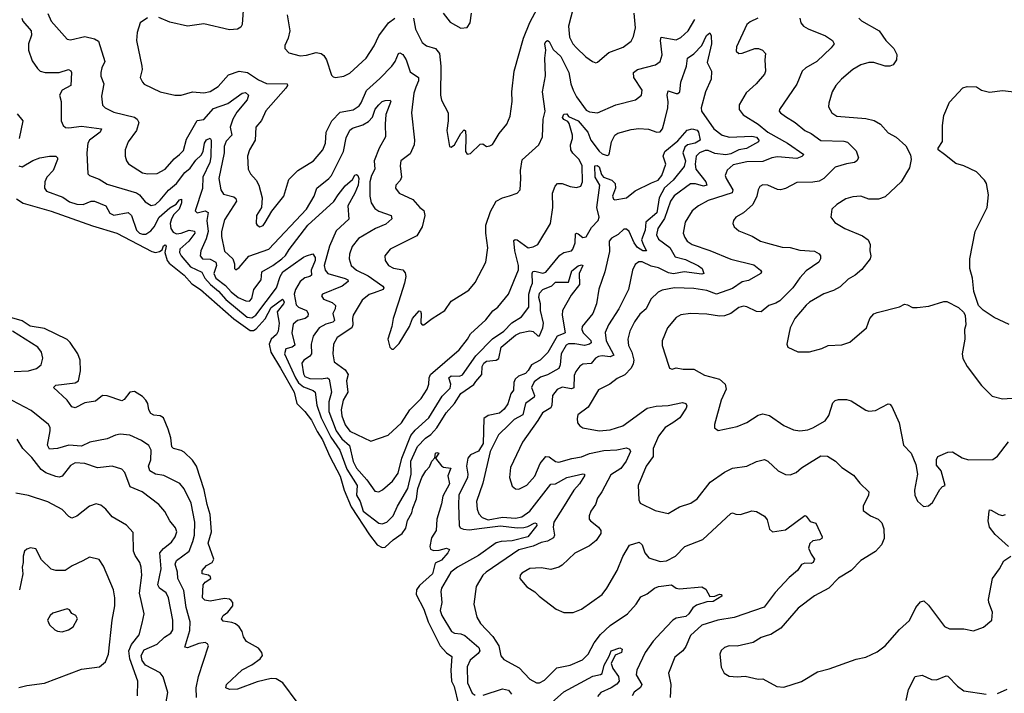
# Model space of a CAD drawing. Extents: x 2087054 to 2277909, y 548907 to 753496.
# Tile 306 of 444: x 2185760 to 2191887, y 685320 to 689515. Entities that reach past the tile are written whole.
import ezdxf

# ---------------------------------------------------------------- set-up
doc = ezdxf.new("R2010")
doc.units = 0

msp = doc.modelspace()

# ---------------------------------------------------------------- linework, layer by layer
at = {"layer": '0CON20XD'}
for points in [[(2188210, 689525), (2188222.1, 689455), (2188265, 689372.5), (2188292.2, 689352.2), (2188347.5, 689335), (2188372.7, 689305), (2188380.5, 689225), (2188378.2, 689045), (2188384.6, 689014.6), (2188425.5, 688935), (2188426.5, 688885), (2188418.1, 688825), (2188434.2, 688724.2), (2188445, 688721.2), (2188465, 688735.7), (2188505, 688806.2), (2188525, 688828.8), (2188533.3, 688823.3), (2188535.9, 688784.1), (2188533.3, 688695), (2188545, 688677.5), (2188565, 688682.5), (2188625, 688740), (2188642.5, 688742.5), (2188665, 688726.2), (2188685, 688728.6), (2188702.4, 688737.6), (2188713.3, 688753.3), (2188744.4, 688805.6), (2188790.8, 688865), (2188812.7, 688915), (2188824.5, 689005), (2188823.4, 689066.6), (2188835.9, 689195), (2188895, 689400.4), (2188933.6, 689496.4), (2189045, 689704.4)], [(2187150.5, 689575), (2187144.4, 689485), (2187135, 689469.2), (2187115, 689455.6), (2187065, 689452.5), (2186905, 689488.1), (2186805, 689474.4), (2186695, 689500), (2186625, 689529.4)], [(2189205, 689587.5), (2189175.3, 689474.7), (2189180.8, 689405), (2189202.3, 689365), (2189225, 689338.9), (2189282.6, 689282.6), (2189325, 689254), (2189345, 689246.7), (2189355, 689250), (2189425, 689310.8), (2189515.4, 689344.6), (2189565, 689381.4), (2189580.2, 689409.8), (2189591.8, 689465), (2189584.5, 689555)], [(2185772.1, 689525), (2185778.5, 689505), (2185830.5, 689445), (2185832.6, 689417.4), (2185815.5, 689365), (2185814.6, 689324.6), (2185837.9, 689257.9), (2185871.1, 689211.1), (2185887.5, 689195), (2185917.5, 689185), (2186005, 689185.3), (2186064.3, 689204.3), (2186077.1, 689197.1), (2186083.1, 689185), (2186077.1, 689105), (2186023.3, 689076.7), (2186007.1, 689045), (2186018.6, 689005), (2186018.6, 688885), (2186030.8, 688855), (2186045.8, 688844.2), (2186065, 688841.2), (2186145, 688852.7), (2186268, 688835), (2186261.5, 688815), (2186195, 688765.4), (2186182.9, 688745), (2186176.7, 688685), (2186184, 688555), (2186194.5, 688544.5), (2186255, 688520.8), (2186305, 688491.2), (2186486.2, 688436.2), (2186505, 688424.5), (2186541.1, 688381.1), (2186577.8, 688357.8), (2186605, 688363.8), (2186635, 688391.5), (2186686.2, 688453.8), (2186735, 688494.8), (2186786.8, 688563.2), (2186820.1, 688589.9), (2186855, 688639.8), (2186889.1, 688670.9), (2186901.4, 688695), (2186909.2, 688745), (2186922.7, 688767.3), (2186945, 688776.2), (2186952.3, 688765), (2186949, 688661), (2186943.1, 688625), (2186900, 688535), (2186896.6, 688463.5), (2186851.4, 688325), (2186865, 688311.4), (2186915, 688323.8), (2186933.3, 688315), (2186924.8, 688265), (2186933.3, 688195), (2186920.4, 688149.6), (2186886.8, 688075), (2186882.7, 688045), (2186896.5, 688026.5), (2186945, 688022.8), (2186980.9, 688005), (2186985.2, 687985), (2186968.1, 687935), (2186981, 687905), (2187039.8, 687859.8), (2187075, 687819.3), (2187118.4, 687785), (2187166.2, 687763.8), (2187188.9, 687761.1), (2187205, 687778), (2187216.2, 687835), (2187261.8, 687895), (2187266.2, 687945), (2187335, 687983.7), (2187391.8, 688025), (2187413.5, 688046.5), (2187436.6, 688083.4), (2187553.8, 688235), (2187715, 688382), (2187740.7, 688425), (2187785, 688480), (2187830, 688520), (2187845, 688546), (2187855, 688550.8), (2187865, 688544), (2187869.6, 688525), (2187865.7, 688485), (2187846, 688435), (2187802.5, 688355), (2187807.7, 688272.3), (2187729.6, 688200.4), (2187687.1, 688105), (2187654.2, 687985), (2187660.3, 687955), (2187677.7, 687935), (2187785, 687902.9), (2187801.9, 687895), (2187804.4, 687885), (2187766.4, 687855), (2187644.6, 687805.4), (2187637.5, 687795), (2187651.4, 687775), (2187704.7, 687754.7), (2187724.5, 687735), (2187723.8, 687715), (2187709.2, 687685), (2187718.6, 687641.4), (2187709.1, 687630.9), (2187665, 687619.8), (2187623.6, 687596.4), (2187586.2, 687545), (2187573.9, 687495), (2187575.7, 687434.3), (2187563.2, 687416.8), (2187527.3, 687395), (2187515.3, 687375), (2187525, 687308.6), (2187535, 687292.9), (2187565, 687281.1), (2187635, 687279), (2187675, 687285.3), (2187685, 687277.1), (2187699.2, 687195), (2187683.6, 687135), (2187684.2, 687074.2), (2187730, 686955), (2187765, 686904.4), (2187812.3, 686862.3), (2187834.4, 686764.4), (2187855, 686721.9), (2187920.5, 686650.5), (2187970, 686580), (2187995, 686574.2), (2188017.5, 686587.5), (2188079.2, 686640.8), (2188115, 686690.8), (2188137.8, 686785), (2188194.8, 686925), (2188221.8, 686958.2), (2188305, 687034.7), (2188389.2, 687170.8), (2188438.7, 687221.3), (2188443.2, 687245), (2188430, 687285), (2188445, 687296.5), (2188495.7, 687294.3), (2188515, 687302.7), (2188598.8, 687421.2), (2188701.8, 687528.2), (2188771.8, 687575), (2188822.3, 687627.7), (2188883.5, 687665), (2188928.4, 687725), (2188929.2, 687805), (2188940.6, 687849.4)], [(2185934.1, 689554.1), (2185955.2, 689505.2), (2186055, 689392.5), (2186075, 689390), (2186165, 689409.6), (2186226, 689396), (2186250.4, 689380.4), (2186290, 689255), (2186271.1, 689215), (2186264.4, 689185), (2186265, 689162.5), (2186283.1, 689115), (2186267.9, 689037.9), (2186275, 688983.3), (2186291.2, 688965), (2186345, 688938.8), (2186475, 688908.2), (2186491.1, 688895), (2186500.5, 688875), (2186487.5, 688825), (2186435.7, 688755), (2186416.9, 688705), (2186415.6, 688665), (2186424.4, 688635), (2186437.8, 688617.8), (2186525, 688561.2), (2186555, 688555.5), (2186615, 688556.4), (2186665.3, 688584.7), (2186721.2, 688648.8), (2186754, 688676), (2186778.7, 688701.3), (2186798.3, 688771.7), (2186865, 688886.9), (2186905, 688893.1), (2186965, 688961.8), (2187055, 688992.6), (2187145, 689058.2), (2187165, 689061.1), (2187184.6, 689045), (2187174.8, 689015.2), (2187110.1, 688939.9), (2187086.1, 688895), (2187068.9, 688845), (2187080, 688795), (2187045, 688758.2), (2187032.2, 688725), (2187031.6, 688685), (2187000, 688525), (2187010.5, 688455), (2187027.7, 688427.7), (2187092.6, 688412.6), (2187105, 688400.8), (2187108.5, 688385), (2187035, 688269.2), (2187015.4, 688195), (2187015.6, 688164.4), (2187035, 688072.5), (2187086.4, 688025), (2187095.6, 687995), (2187096.7, 687965), (2187105, 687956.7), (2187125, 687972), (2187186.7, 688043.3), (2187310.8, 688085), (2187543.9, 688335), (2187592.1, 688415), (2187609.5, 688465), (2187684.4, 688525), (2187700.8, 688545), (2187775.7, 688695), (2187791.2, 688778.8), (2187813.7, 688826.4), (2187830.1, 688839.9), (2187895, 688859.4), (2187929.9, 688880.1), (2187955, 688907.5), (2187972.1, 688957.9), (2187994.4, 688985.6), (2188015, 689004.6), (2188035, 689012.1), (2188064.5, 689014.5), (2188068.9, 689005), (2188038.9, 688925), (2188033.3, 688863.3), (2188036.5, 688785), (2187996.1, 688715), (2187966.4, 688635), (2187970.3, 688585), (2187949.4, 688545), (2187939.2, 688505), (2187938.6, 688415), (2187946.9, 688375), (2187969.2, 688339.1), (2187995, 688321.8), (2188072.5, 688295), (2188075.7, 688275), (2188037.8, 688242.2), (2187975, 688214.6), (2187868.3, 688151.7), (2187828.2, 688101.8), (2187812.1, 688055), (2187809.1, 688025), (2187821.8, 687985), (2187856.5, 687955), (2187928.9, 687918.9), (2188020.6, 687855), (2188026.7, 687845), (2188022.5, 687835), (2187966.6, 687813.4), (2187935, 687803.5), (2187890.8, 687769.2), (2187835, 687674.2), (2187830.3, 687655), (2187833.9, 687615), (2187827.5, 687595), (2187734.8, 687535.2), (2187712.5, 687495), (2187708.2, 687435), (2187717.3, 687385), (2187784.5, 687335), (2187802.9, 687305), (2187792.7, 687265), (2187801.4, 687195), (2187772.5, 687145), (2187760.8, 687085), (2187765, 687048), (2187785, 686991.1), (2187815, 686953.2), (2187945, 686890.8), (2188053, 686927), (2188135, 687004.2), (2188188.1, 687085), (2188258.6, 687155), (2188295.6, 687215), (2188306.7, 687245), (2188307.7, 687285), (2188315.5, 687305), (2188495, 687459.1), (2188547.3, 687525), (2188565, 687558.1), (2188661.4, 687645), (2188705, 687702.5), (2188734.6, 687725.4), (2188801.4, 687805), (2188863.6, 687956.4), (2188864.1, 687985), (2188841.3, 688075), (2188835, 688140), (2188842.9, 688147.1), (2188855, 688144.7), (2188925, 688093.3), (2188955, 688099.5), (2188985, 688115.8), (2189062.2, 688245), (2189078.2, 688345), (2189075.5, 688435), (2189092, 688478), (2189107.5, 688495)], [(2186555, 689525.7), (2186508.8, 689495), (2186490, 689435), (2186487.5, 689385), (2186520.6, 689225), (2186521.4, 689205), (2186509.2, 689155), (2186523.8, 689125), (2186535, 689114), (2186635, 689065.7), (2186725, 689044.2), (2186765, 689044.2), (2186835, 689065.4), (2186905, 689059.2), (2186945, 689067.1), (2186995, 689099.5), (2187058.7, 689171.3), (2187125, 689194), (2187176.6, 689186.6), (2187245, 689139.6), (2187295, 689117.3), (2187423.8, 689115), (2187425.6, 689105), (2187415, 689088.6), (2187292.3, 688947.7), (2187265, 688888), (2187229.2, 688845), (2187224.7, 688765.3), (2187189.5, 688705), (2187176.9, 688665), (2187181.9, 688585), (2187195.6, 688555), (2187230.6, 688515), (2187248.1, 688485), (2187268.1, 688405), (2187264, 688345), (2187232.9, 688295), (2187232, 688245), (2187236.7, 688235), (2187255, 688224.3), (2187275, 688234), (2187288.2, 688251.8), (2187327.9, 688322.1), (2187404.2, 688415), (2187435, 688520), (2187490, 688575), (2187588.1, 688635), (2187646.5, 688705), (2187663.3, 688745), (2187666.2, 688815), (2187702.5, 688885), (2187755, 688938), (2187835, 688953.4), (2187871.4, 688978.6), (2187885, 688997.5), (2187917, 689073), (2188001.8, 689148.2), (2188075, 689226.4), (2188096.9, 689255), (2188116.7, 689303.3), (2188125, 689308.6), (2188145, 689297.5), (2188165, 689265.8), (2188189.8, 689189.8), (2188240.6, 689155), (2188242.1, 689135), (2188224.8, 689095.2), (2188212.4, 689057.6), (2188197.3, 688935), (2188216.5, 688765), (2188213.8, 688736.2), (2188190, 688680), (2188131.4, 688635), (2188126.9, 688605), (2188135.4, 688534.6), (2188126.9, 688513.1), (2188100.8, 688485), (2188097.5, 688465), (2188122, 688435), (2188205.8, 688395), (2188250.8, 688345), (2188275, 688327.1), (2188280.7, 688295), (2188264.5, 688225), (2188231, 688169), (2188066.2, 688085), (2188032.5, 688045), (2188034.3, 688015), (2188055.8, 687985), (2188085, 687968.2), (2188145, 687956.9), (2188159.3, 687939.3), (2188162.5, 687915), (2188155.2, 687874.8), (2188117.2, 687755), (2188083.1, 687655), (2188075.7, 687604.3), (2188050, 687525), (2188063.3, 687475), (2188075, 687462.5), (2188085, 687463.3), (2188121.7, 687498.3), (2188185.5, 687604.5), (2188205, 687654), (2188245, 687701.2), (2188255, 687700), (2188259.2, 687685), (2188256.7, 687625), (2188263.9, 687613.9), (2188275, 687613.8), (2188326.7, 687655), (2188405, 687703.8), (2188445, 687762.5), (2188555, 687831.4), (2188595, 687878), (2188661.5, 688005), (2188673.3, 688095), (2188661.1, 688185), (2188660.9, 688235), (2188688.9, 688321.1), (2188724, 688385), (2188763.8, 688406.2), (2188808.6, 688418.6), (2188855.7, 688434.3), (2188874.1, 688455.9), (2188879.4, 688525), (2188875.6, 688575), (2188887, 688643), (2188990.8, 688735), (2189012.7, 688785), (2189016.5, 688895), (2189028.9, 688945), (2189012.9, 689065), (2189031.1, 689165), (2189027.1, 689275), (2189033.1, 689325), (2189028.5, 689365), (2189035, 689379.2), (2189045, 689384.3), (2189055, 689378.9), (2189079.6, 689329.6), (2189126.6, 689285), (2189177.5, 689185), (2189189.7, 689115), (2189204.7, 689075), (2189224.8, 689035), (2189285, 688952.1), (2189305, 688941.1), (2189355, 688935.4), (2189468.8, 688985), (2189591.2, 689015), (2189630, 689045), (2189633.9, 689076.1), (2189581.8, 689155), (2189578.9, 689185), (2189605.3, 689204.7), (2189717, 689233), (2189746, 689255), (2189757.5, 689295), (2189746.9, 689385), (2189752.5, 689405), (2189845, 689389.7), (2189875, 689404.1), (2189919.3, 689445), (2189961.2, 689515)], [(2187424.1, 689545.9), (2187440.8, 689445), (2187430.5, 689399.5), (2187408.8, 689355), (2187408.8, 689335), (2187435, 689308), (2187505, 689290), (2187545, 689292.9), (2187605, 689310), (2187635, 689304.3), (2187652, 689292), (2187668.9, 689265), (2187700.3, 689170.3), (2187710, 689160), (2187725, 689155.8), (2187777.2, 689162.8), (2187815, 689181.1), (2187915.5, 689275), (2187965, 689352.5), (2187995.4, 689415), (2188055.6, 689494.4), (2188095, 689524.6)], [(2188395.8, 689555), (2188438.9, 689498.9), (2188505, 689462.5), (2188543.8, 689466.2), (2188563.8, 689495), (2188570.8, 689555)], [(2190352.5, 689525), (2190305, 689502.5), (2190285.6, 689485), (2190220.8, 689345), (2190218.8, 689318.8), (2190234.1, 689304.1), (2190256.4, 689306.4), (2190335, 689335.5), (2190357.5, 689335), (2190383.3, 689325), (2190400, 689305), (2190396.2, 689265), (2190400, 689195), (2190394.2, 689175), (2190341.9, 689115), (2190280.8, 689059.1), (2190237.8, 688985), (2190236.9, 688955), (2190262.4, 688922.4), (2190355.2, 688865.2), (2190415, 688815.3), (2190537.3, 688745), (2190638.8, 688675), (2190626.8, 688663.2), (2190595, 688651.1), (2190475, 688661.5), (2190440.8, 688655), (2190385, 688630.9), (2190285, 688630), (2190198.9, 688611.1), (2190161.5, 688578.5), (2190149.6, 688545), (2190155.3, 688525), (2190196.8, 688455), (2190194.2, 688435.8), (2190045, 688388), (2189985, 688356.2), (2189945, 688324.4), (2189900.5, 688255), (2189889.5, 688185), (2189898, 688158), (2189914.5, 688135), (2189944.7, 688114.7), (2190055, 688078), (2190185, 688023.2), (2190328.4, 687988.4), (2190370.8, 687955), (2190376, 687945), (2190372.5, 687935), (2190295, 687890.6), (2190255, 687882.3), (2190195, 687840.3), (2190096.2, 687806.2), (2190035, 687827.6), (2189955, 687840.9), (2189835, 687846), (2189758.6, 687831.4), (2189732.1, 687817.9), (2189687.8, 687775), (2189658.5, 687715), (2189618.8, 687681.2), (2189585, 687633.1)], [(2190615.6, 689525), (2190621.4, 689495), (2190637.5, 689475), (2190667.4, 689457.4), (2190774.3, 689415), (2190818.6, 689385), (2190828.1, 689365), (2190809.8, 689340.2), (2190720, 689255), (2190651.9, 689215), (2190628.9, 689195), (2190596.4, 689113.6), (2190488, 688955), (2190486.2, 688945), (2190493.8, 688935), (2190525, 688911.5), (2190585.3, 688875.3), (2190645, 688825.5), (2190685.8, 688805.8), (2190745, 688762.9), (2190888, 688758), (2190911.3, 688751.3), (2190965, 688697.5), (2190978.8, 688655), (2190970, 688635), (2190955, 688626), (2190905, 688618.1), (2190835, 688596.5), (2190765, 688525.6), (2190735, 688510), (2190695, 688502.9), (2190595, 688501.1), (2190525, 688464.4), (2190495, 688455.6), (2190475, 688456.9), (2190415, 688485.4), (2190385, 688486.2), (2190365, 688475.7), (2190354.4, 688455), (2190346.7, 688415), (2190321.9, 688365), (2190265, 688312.9), (2190216.2, 688285), (2190201.2, 688265), (2190196.7, 688245), (2190206.7, 688225), (2190235, 688200), (2190317.4, 688167.4), (2190370, 688135), (2190413.5, 688123.5)], [(2190982, 689525), (2190998.3, 689508.3), (2191108.1, 689445), (2191150.6, 689385), (2191200, 689335), (2191217.6, 689297.6), (2191215.6, 689265), (2191195.4, 689234.6), (2191175.5, 689224.5), (2191145, 689225.6), (2191075, 689247.3), (2191045, 689247.9), (2190995, 689234.4), (2190945, 689205.6), (2190874.2, 689145), (2190838.6, 689105), (2190815.7, 689065), (2190794.3, 688995), (2190793, 688973), (2190814, 688935), (2190845, 688913.1), (2191025, 688899.5), (2191076.4, 688886.4), (2191116.2, 688865), (2191165, 688810), (2191215, 688784.2), (2191275, 688728.8), (2191304.3, 688674.3), (2191306.7, 688645), (2191297.7, 688592.3), (2191245.4, 688504.6), (2191145, 688411.9), (2191105, 688398.1), (2191045, 688398), (2190995, 688416), (2190945, 688412.5), (2190901.7, 688398.3), (2190845, 688364.2), (2190814, 688335), (2190808, 688285), (2190831.7, 688251.7), (2190895, 688214.3), (2191005, 688169.4), (2191039.5, 688145), (2191052.7, 688115), (2191050.6, 688075), (2191056.7, 688045), (2191052.5, 688025), (2190999.8, 687960.2), (2190958, 687925), (2190915, 687899.2), (2190865, 687850.6), (2190825, 687828.6), (2190765, 687808.1), (2190675, 687755.7), (2190655, 687737.5), (2190583.8, 687655), (2190554, 687595), (2190546.7, 687556.7), (2190533.3, 687495), (2190540, 687475), (2190603, 687447), (2190675, 687447.5), (2190752.3, 687467.7), (2190790, 687485), (2190875, 687491.2), (2190925, 687506.7), (2191030, 687595), (2191051.2, 687655), (2191075, 687683.8), (2191095, 687692), (2191233.9, 687726.1), (2191265, 687743.3), (2191285, 687740), (2191315, 687723.3), (2191345, 687722.5), (2191418.3, 687731.7), (2191510.7, 687759.3), (2191529.3, 687759.3), (2191603, 687723), (2191633, 687693), (2191642.5, 687675), (2191646.7, 687615), (2191638.8, 687585), (2191641.2, 687525), (2191624, 687435), (2191628, 687405), (2191656.7, 687355), (2191745, 687236.7), (2191811.2, 687171.2), (2191875, 687154.2), (2191965, 687160)], [(2189107.5, 688495), (2189135, 688495.6), (2189185, 688476.9), (2189225, 688470), (2189252.1, 688477.9), (2189263.1, 688505), (2189260, 688605), (2189241.8, 688645), (2189202.7, 688682.7), (2189190, 688705), (2189187.8, 688735), (2189200, 688775), (2189199.1, 688795), (2189179, 688869), (2189170.5, 688880.5), (2189145, 688892.9), (2189137.5, 688905), (2189145, 688926), (2189165, 688929.2), (2189175, 688912), (2189235.1, 688885.1), (2189295, 688814), (2189314.2, 688764.2), (2189365, 688695.4), (2189385, 688678.8), (2189415, 688670), (2189426, 688674), (2189431.2, 688685), (2189442.5, 688755), (2189464.2, 688795), (2189481.3, 688808.7), (2189565, 688832), (2189612.9, 688837.1), (2189673, 688833), (2189725, 688814.4), (2189745, 688815.8), (2189759.1, 688835), (2189775, 688889.2), (2189793.8, 688965), (2189795, 689002.5), (2189788.6, 689045), (2189795, 689070.8), (2189845, 689054.7), (2189856, 689055), (2189867.7, 689065), (2189874.2, 689125.8), (2189910.3, 689225), (2189915.5, 689275), (2189955, 689301.8), (2190005, 689354.5), (2190033.3, 689416.7), (2190055, 689433.8), (2190063.8, 689413.8), (2190063.9, 689365), (2190037.6, 689247.6), (2190064.6, 689195), (2190063.8, 689145), (2190028.2, 689065), (2190000.9, 688965), (2190003.1, 688945), (2190080, 688835), (2190131.1, 688795), (2190176.5, 688783.5), (2190315, 688790.5), (2190345, 688784), (2190360, 688765), (2190356.7, 688755), (2190282.2, 688712.3), (2190235, 688703.6), (2190185, 688678.8), (2190155, 688672.6), (2190085, 688681.3), (2190045, 688701.1), (2190025, 688700.7), (2189990.5, 688685), (2189969.6, 688665), (2189962.6, 688615), (2189967.3, 688585), (2190029.2, 688505), (2190036.8, 688485), (2190015, 688478.1), (2189965, 688491.7), (2189935, 688491.8), (2189833, 688417), (2189810.4, 688385), (2189772.4, 688277.6), (2189730.4, 688215), (2189722.2, 688175), (2189735, 688147.5), (2189805.5, 688095.5), (2189839, 688039), (2189902.1, 688022.1), (2189985, 687981.9), (2190006.5, 687965), (2190018.1, 687935), (2190005, 687931.1), (2189895, 687944.1), (2189827.7, 687932.3), (2189798.2, 687938.2), (2189735, 687970.5), (2189690.5, 687980.5), (2189633.5, 688006.5), (2189613, 688007), (2189590.5, 687989.5), (2189573.8, 687955), (2189549.1, 687835), (2189488.2, 687715), (2189424.7, 687615.2), (2189403.2, 687566.8), (2189408.6, 687515), (2189456.2, 687425), (2189435, 687414.8), (2189385, 687420.8), (2189362.6, 687417.4), (2189342.9, 687407.1), (2189315.7, 687374.3), (2189265, 687370), (2189245, 687357.1), (2189220.7, 687325), (2189210.6, 687299.4), (2189207.8, 687222.2), (2189193.8, 687216.2), (2189135, 687225.9), (2189105, 687211.8), (2189074.6, 687175), (2189071.8, 687115), (2189065, 687097.1), (2189013, 687067), (2188985, 687019.2), (2188887.8, 686885), (2188813.1, 686726.9), (2188807.1, 686665), (2188825, 686610), (2188845, 686593.8), (2188865, 686592), (2188915, 686617.1), (2188965, 686672.9), (2188998.9, 686751.1), (2189035, 686795.5), (2189055, 686793.5), (2189095, 686763.5), (2189115, 686758.9), (2189195, 686783.1), (2189255, 686792.2), (2189305.8, 686814.2), (2189395, 686831.7), (2189475, 686835.8), (2189535, 686847.9), (2189555, 686840), (2189561.1, 686825), (2189534.1, 686765), (2189500.3, 686719.7), (2189439.1, 686680.9), (2189382.7, 686575), (2189354.6, 686535), (2189343.9, 686496.1), (2189314.4, 686455), (2189302.9, 686425), (2189304, 686405), (2189311.2, 686395), (2189362.5, 686355), (2189376.9, 686335), (2189375.4, 686314.6), (2189347.9, 686272.1), (2189305, 686239.6), (2189215, 686193.6), (2189135, 686118), (2189114.3, 686105.7), (2189065, 686092), (2189005, 686102.5), (2188935, 686097.5), (2188885, 686068.8), (2188874, 686055), (2188872.5, 686035), (2188915, 685982.5), (2188965, 685952.5), (2188992.5, 685925), (2189097.5, 685845), (2189145, 685823.8), (2189205, 685823.8), (2189255, 685844), (2189385, 685936), (2189414.5, 685975.5), (2189478.1, 686085), (2189512.5, 686172.5), (2189555, 686242), (2189615, 686260.6), (2189634.2, 686245), (2189650, 686195), (2189674.5, 686164.5), (2189745, 686140.6), (2189785, 686145.6), (2189840.8, 686175), (2189900, 686235), (2190011.4, 686278.6), (2190185, 686440), (2190195, 686444), (2190215.8, 686435.8), (2190245, 686434.2), (2190315, 686456.2), (2190345, 686453.3), (2190395, 686423.3), (2190410.5, 686400.5), (2190425, 686342.5), (2190445, 686326.7), (2190525, 686338), (2190645, 686427.5), (2190655, 686423.3), (2190679.3, 686389.3), (2190715, 686380), (2190752.9, 686295), (2190752.5, 686285), (2190737.5, 686275), (2190695, 686270.6), (2190676.9, 686253.1), (2190669.1, 686225), (2190685, 686186), (2190705.6, 686155.6), (2190697.5, 686135), (2190685, 686128.8), (2190645, 686130), (2190625, 686122.5), (2190600.6, 686085), (2190548.3, 686041.7), (2190461.7, 685948.3), (2190392.6, 685857.4), (2190205, 685792.3), (2190105, 685776.3), (2190004.3, 685745), (2189935, 685681.1), (2189905, 685612.5), (2189886, 685584), (2189835.8, 685545), (2189797.1, 685445), (2189812.2, 685375), (2189808.6, 685295)], [(2191917, 687617), (2191825, 687661.2), (2191756.1, 687706.1), (2191727.5, 687735), (2191697, 687823), (2191690, 687905), (2191672.9, 687965), (2191672.9, 688025), (2191705.7, 688195), (2191779.4, 688345), (2191787.8, 688425), (2191775.6, 688495), (2191764.2, 688515), (2191715, 688567.5), (2191635, 688605.7), (2191585, 688619.2), (2191515.9, 688675.9), (2191476, 688705), (2191476, 688715), (2191502.9, 688757.1), (2191502.3, 688855), (2191511.7, 688918.3), (2191545, 689001.4), (2191628.8, 689091.2), (2191655, 689098), (2191715, 689095.8), (2191745, 689076), (2191795, 689062.5), (2191875, 689072.9), (2191964.3, 689064.3)], [(2185745, 688928), (2185779.2, 688885), (2185756.7, 688775)], [(2188940.6, 687849.4), (2188951, 687875), (2188948.1, 687935), (2188953.6, 687946.4), (2188965, 687949.1), (2189015, 687936.1), (2189035, 687942.5), (2189120.6, 688049.4), (2189145, 688065.2), (2189193.1, 688075), (2189202, 688085), (2189215.7, 688125), (2189219.3, 688180.7), (2189225, 688185.6), (2189235, 688182.1), (2189265, 688159.3), (2189285, 688162.8), (2189318.3, 688221.7), (2189359.4, 688265), (2189365.4, 688285), (2189352, 688345), (2189370.4, 688485), (2189340, 688535), (2189338, 688605), (2189353.7, 688606.3), (2189365, 688598), (2189381.2, 688551.2), (2189393.4, 688533.5), (2189445, 688515.2), (2189464.8, 688495), (2189468.5, 688465), (2189449.2, 688415), (2189455, 688396.4), (2189462.6, 688392.6), (2189535, 688405.9), (2189590.3, 688449.7), (2189691, 688499), (2189733.3, 688515), (2189756.2, 688545), (2189781.2, 688615), (2189764.8, 688665), (2189774.8, 688695), (2189855, 688760.6), (2189912.9, 688827.1), (2189944.3, 688835.7), (2189975, 688827.6), (2189984.8, 688815), (2189994, 688765), (2189963.8, 688746.2), (2189915, 688735.3), (2189899.4, 688720.6), (2189887, 688685), (2189904, 688635), (2189895, 688601.5), (2189826.2, 688515), (2189771.9, 688468.1), (2189739.1, 688405), (2189725, 688311.2), (2189656.3, 688253.7), (2189652.6, 688205), (2189630.2, 688145), (2189640.8, 688110.8), (2189660.8, 688075), (2189637.5, 688075), (2189605, 688096.3), (2189582.8, 688125), (2189551.7, 688195), (2189535, 688211), (2189518.9, 688211.1), (2189485, 688177.7), (2189443.6, 688155), (2189428.2, 688135), (2189429.4, 688070.6), (2189401.9, 687945), (2189363.6, 687836.4), (2189350, 687745), (2189326.2, 687685), (2189260.9, 687605), (2189258.5, 687585), (2189265.3, 687565), (2189315, 687516.6), (2189316.6, 687503.4), (2189306, 687494), (2189275, 687485.2), (2189215, 687496.1), (2189175, 687495.7), (2189161, 687489), (2189128.8, 687435), (2189123, 687365), (2189115, 687343.5), (2189045, 687303.8), (2189001.7, 687288.3), (2188960.7, 687259.3), (2188944.7, 687225), (2188962.7, 687175), (2188961.2, 687165), (2188908, 687125), (2188891.8, 687055), (2188837.5, 687025), (2188805.3, 686994.8), (2188740.1, 686929.9), (2188687.5, 686825), (2188641.2, 686628.8), (2188603.1, 686515), (2188606.2, 686466.2), (2188617, 686437), (2188638.2, 686415), (2188675, 686401.5), (2188765, 686416.3), (2188845, 686411.5), (2188885, 686419), (2188934.8, 686455), (2189065, 686623.5), (2189095, 686625.2), (2189165, 686664.8), (2189265, 686686.4), (2189273.9, 686683.9), (2189275.6, 686675), (2189243.2, 686625), (2189208.2, 686585), (2189138.6, 686471.4), (2189083.6, 686385), (2189078.8, 686355), (2189088.9, 686305), (2189081.7, 686288.3), (2189045, 686267.3), (2189005, 686260.2), (2188955, 686237.4), (2188865, 686213.3), (2188662.2, 686075), (2188641.8, 686055), (2188600, 685985), (2188586.7, 685875), (2188604.3, 685795), (2188628.1, 685755), (2188704, 685674), (2188740.5, 685615), (2188754.5, 685554.5), (2188771.8, 685531.8), (2188868.9, 685478.9), (2188935, 685409.2), (2188975, 685385.7), (2188995, 685385.6), (2189025, 685402.2), (2189101.5, 685478.5), (2189185, 685494.5), (2189261.9, 685528.1), (2189297.8, 685565), (2189335.7, 685635), (2189375, 685686.9), (2189435, 685741.8), (2189542.2, 685815), (2189595.6, 685875), (2189625, 685920.8), (2189665, 685939.2), (2189710, 685975), (2189735, 685986.2), (2189815, 685995.8), (2189845.7, 685975.7), (2189865, 685971.4), (2190005, 685983.3), (2190029.2, 685969.2), (2190055, 685923.3), (2190085, 685925.8), (2190115, 685938.6), (2190126.3, 685936.3), (2190129.2, 685925), (2190075, 685891.9), (2190035, 685890.8), (2189970.6, 685869.4), (2189948.2, 685851.8), (2189924, 685815), (2189905, 685798.6), (2189845, 685788), (2189825, 685776.5), (2189752.1, 685697.9), (2189702.3, 685645), (2189652.3, 685575), (2189601.2, 685465), (2189596.5, 685435), (2189630.4, 685375), (2189624.1, 685355.9), (2189583.1, 685326.9), (2189572.2, 685305)], [(2185754.1, 688604.1), (2185775, 688598), (2185841.7, 688638.3), (2185884.7, 688655.2), (2185945, 688665.3), (2185984.5, 688664.5), (2185994.2, 688655), (2185994.4, 688645), (2185969.1, 688575), (2185929.1, 688535), (2185916.4, 688505), (2185914.4, 688465), (2185927.2, 688447.2), (2186029, 688409), (2186070.3, 688380.3), (2186115, 688365.3), (2186155, 688363.3), (2186205, 688384.6), (2186225, 688385.4), (2186296.2, 688356.2), (2186321, 688311), (2186345, 688296.7), (2186435.3, 688315.2), (2186455.3, 688295), (2186486.7, 688205), (2186505, 688186.5), (2186525, 688179), (2186545, 688180), (2186575, 688200.3), (2186596, 688225), (2186627.9, 688285), (2186695, 688343.8), (2186733.1, 688366.9), (2186755, 688392.5), (2186766.5, 688396.5), (2186766.7, 688375)], [(2185739.4, 688399.4), (2185782.2, 688372.2), (2185955, 688323.1), (2186211.9, 688231.9), (2186365.3, 688185.3), (2186582.2, 688072.3), (2186605, 688065.4), (2186629.2, 688070.8), (2186647.3, 688082.7), (2186655, 688106.2), (2186665, 688112), (2186672, 688105), (2186663.1, 688065), (2186678.2, 688015), (2186689.3, 687999.3), (2186782.3, 687925), (2186830.3, 687870.3), (2186885, 687834), (2187091.4, 687651.4), (2187195, 687578.8), (2187215, 687579), (2187231.1, 687588.9), (2187288, 687652), (2187325, 687722.5), (2187395, 687774.2), (2187400.3, 687770.3), (2187405.3, 687755.3), (2187401.8, 687745), (2187362.1, 687695), (2187373.7, 687625), (2187368.4, 687575), (2187356.9, 687555), (2187325.7, 687525), (2187312.3, 687495), (2187323.3, 687445), (2187382.2, 687345), (2187467.2, 687195), (2187485.3, 687125.3), (2187535, 687075.5), (2187575, 687021.8), (2187610.3, 686950.3), (2187645, 686899.2), (2187689.7, 686795), (2187755, 686672.2), (2187779.7, 686585), (2187822.1, 686482.1), (2187936.1, 686306.1), (2187985, 686245.5), (2188015, 686227.5), (2188035, 686231.1), (2188084.1, 686275.9), (2188140, 686315), (2188161.9, 686348.1), (2188173.8, 686396.1), (2188200.4, 686445), (2188206.7, 686473.3), (2188228.5, 686531.5), (2188237.5, 686595), (2188262.5, 686665), (2188286.7, 686705), (2188310, 686730), (2188325, 686766.7), (2188342.5, 686787.5), (2188347.5, 686815), (2188355, 686820), (2188367.5, 686815), (2188347.5, 686785), (2188385, 686736.2), (2188398, 686728), (2188443, 686723), (2188423.8, 686673.8), (2188434.2, 686625), (2188393.1, 686546.9), (2188385, 686500), (2188355.3, 686405), (2188352.4, 686335), (2188321.8, 686288.2), (2188311.1, 686235), (2188316.8, 686216.8), (2188335, 686210.3), (2188369.3, 686210.7), (2188415, 686223.6), (2188434.2, 686215), (2188424.4, 686195), (2188385, 686149.4), (2188345, 686130.5), (2188329.7, 686065), (2188248.3, 685991.7), (2188230, 685965), (2188227.7, 685935), (2188273.8, 685843.8), (2188302.2, 685765), (2188376.8, 685615), (2188415, 685572.1), (2188448.6, 685548.6), (2188443.2, 685465), (2188446.6, 685396.6), (2188462.9, 685362.9), (2188491, 685251)], [(2186766.7, 688375), (2186751.2, 688335), (2186719, 688301), (2186704.6, 688275.4), (2186695.2, 688245), (2186700.3, 688215), (2186715, 688191.8), (2186735, 688181), (2186765, 688184.5), (2186815, 688204.4), (2186847.2, 688197.2), (2186850, 688185), (2186813.3, 688136.6), (2186755.9, 688085), (2186754.7, 688065), (2186763.8, 688045), (2186823.3, 687975), (2186892.8, 687942.8), (2186912.6, 687905), (2186946.3, 687865), (2186996, 687825), (2187042.9, 687772.9), (2187175, 687663.4), (2187205, 687658.8), (2187228.3, 687675), (2187358.5, 687845), (2187380.3, 687915), (2187398.3, 687945), (2187525, 688036.3), (2187545, 688043.4), (2187585, 688056.2), (2187599.2, 688035), (2187598.7, 688015), (2187573.1, 687955), (2187575.3, 687924.7), (2187564.7, 687915.3), (2187535, 687907.7), (2187505.7, 687885), (2187475.6, 687835), (2187468.5, 687805), (2187480.1, 687740.1), (2187495, 687724.7), (2187545.5, 687705), (2187554.7, 687685), (2187553.3, 687666.7), (2187535.8, 687655), (2187488.2, 687641.8), (2187461.8, 687618.2), (2187454.2, 687565.8), (2187472.6, 687487.4), (2187455.7, 687475), (2187415.2, 687464.8), (2187407, 687435), (2187475.4, 687285), (2187495, 687254.5), (2187525, 687228.9), (2187585.5, 687205.5), (2187597.5, 687195), (2187608.7, 687115), (2187634.9, 687035), (2187697, 686915), (2187753, 686835), (2187765.6, 686795.6), (2187796, 686715), (2187859.8, 686615), (2187856.7, 686555), (2187877.7, 686515), (2187896.8, 686455), (2187995, 686379.3), (2188015, 686375.4), (2188045, 686386.9), (2188084.1, 686425.9), (2188110, 686485), (2188174.4, 686595.6), (2188195.7, 686685), (2188194.9, 686765), (2188235, 686856.2), (2188285, 686909.5), (2188318.8, 686931.2), (2188356.3, 686973.7), (2188413.9, 687066.1), (2188465, 687125.5), (2188505, 687188), (2188585, 687244), (2188599, 687261), (2188635.3, 687305), (2188638.7, 687355), (2188648.2, 687375), (2188665, 687387.5), (2188725, 687395.6), (2188742.5, 687405), (2188756.4, 687475), (2188845, 687550.8), (2188875, 687564.7), (2188935, 687577.1), (2188955, 687573.3), (2188985, 687546.2), (2188995, 687546.7), (2189014.8, 687595.2), (2189020, 687625), (2189001.2, 687705), (2189001.7, 687745), (2188990.6, 687785), (2188995, 687811.1), (2189015, 687834.4), (2189071.9, 687858.1), (2189095, 687879.4), (2189175, 687880), (2189195, 687952), (2189235, 687981.9), (2189255, 687988.6), (2189263.3, 687985), (2189241.6, 687935), (2189243.5, 687865), (2189191.1, 687798.9), (2189136.9, 687703.1), (2189135.2, 687675), (2189154.5, 687565.5), (2189141.9, 687558.1), (2189104.9, 687545.1), (2189046.6, 687443.4), (2188998.9, 687395), (2188945.2, 687365), (2188925, 687329.6), (2188907.5, 687312.5), (2188864.3, 687295.7), (2188843, 687277), (2188834.8, 687255), (2188832.6, 687207.4), (2188815.6, 687184.4), (2188797.8, 687122.2), (2188775, 687090.4), (2188745, 687064.2), (2188675, 687051), (2188649, 687031), (2188644.3, 686875), (2188615, 686828.8), (2188566, 686805), (2188548.9, 686785), (2188541, 686735), (2188548.9, 686685), (2188546.3, 686665), (2188493.3, 686555), (2188489.7, 686495), (2188493.8, 686365), (2188500.7, 686350.7), (2188521.5, 686341.5), (2188557.8, 686337.8), (2188635, 686348), (2188752.4, 686362.4), (2188855, 686351.2), (2188897.3, 686352.7), (2188921.7, 686358.3), (2188965, 686381.1), (2188976.7, 686376.7), (2188978.9, 686365), (2188922.7, 686295), (2188825, 686268.7), (2188755, 686264.8), (2188725, 686256.6), (2188615, 686179.3), (2188485, 686106.7), (2188443.4, 686075), (2188384.7, 685975.3), (2188380.8, 685955), (2188387.6, 685885), (2188377.2, 685835), (2188386.7, 685805), (2188447.8, 685705), (2188465, 685695.4), (2188505, 685690.8), (2188530.5, 685680.5), (2188617.1, 685605), (2188622.7, 685585), (2188612.5, 685567.5), (2188564.1, 685525.9), (2188544.7, 685485), (2188546.8, 685385), (2188575, 685320.8), (2188595, 685308.9)], [(2190413.5, 688123.5), (2190505, 688097.5), (2190555, 688095.6), (2190615, 688080), (2190705, 688073.1), (2190735, 688057.5), (2190744, 688045), (2190744.2, 688025), (2190732.5, 688005), (2190655, 687950.5), (2190615, 687907.3), (2190571.5, 687845), (2190489.5, 687765), (2190465, 687749.6), (2190420.8, 687735), (2190375, 687696.7), (2190345, 687697.1), (2190285, 687727.3), (2190265, 687731.1), (2190235, 687723.3), (2190185, 687685.5), (2190145, 687670.9), (2190115, 687668.5), (2190035, 687681.8), (2189935, 687684.5), (2189873.6, 687676.4), (2189845, 687660.8), (2189790.6, 687595), (2189757.1, 687515), (2189758.6, 687485), (2189796.4, 687363.6), (2189804.1, 687344.1), (2189819.3, 687339.3), (2189845, 687346.2), (2189888.8, 687338.8), (2189955, 687339.4), (2190021.4, 687301.4), (2190115, 687275.6), (2190150, 687245), (2190156.9, 687215), (2190125.7, 687145), (2190083.3, 686995), (2190083.9, 686973.9), (2190107, 686957), (2190225, 686982), (2190285, 687005.8), (2190355, 687052.2), (2190385, 687060.5), (2190425, 687050), (2190515, 686987.5), (2190575, 686961.4), (2190615, 686954.2), (2190665, 686961.9), (2190696.4, 686973.6), (2190772.1, 687017.9), (2190795, 687050), (2190820.3, 687129.7), (2190835, 687144), (2190855, 687150), (2190905, 687148.9), (2190935, 687140.6), (2191025, 687084), (2191045, 687078), (2191085, 687082), (2191165, 687122), (2191175, 687121.2), (2191186.9, 687106.9), (2191233.3, 687005), (2191260, 686865), (2191307.5, 686815), (2191335.8, 686745), (2191347.5, 686685), (2191328.6, 686585), (2191330.8, 686555), (2191347, 686517), (2191385, 686483.3), (2191415, 686486.7), (2191441.2, 686508.8), (2191485, 686590), (2191501.7, 686608.3), (2191520, 686615), (2191493.3, 686705), (2191465, 686740), (2191464.1, 686775.9), (2191474.2, 686795.8), (2191535, 686821.2), (2191565, 686824), (2191625, 686787.5), (2191665, 686773.1), (2191815, 686775.8), (2191845, 686797.1), (2191914.1, 686885.9)], [(2187079.3, 685760.7), (2187025, 685769.5), (2187015.6, 685785), (2187025, 685804.2), (2187054.2, 685825), (2187085.8, 685865), (2187086, 685885), (2187075, 685898.8), (2187065, 685905.8), (2187035, 685910), (2186945, 685894.6), (2186910.9, 685900.9), (2186898.1, 685915), (2186902.4, 685995), (2186915, 686011.8), (2186948.6, 686035), (2186946.9, 686045), (2186935, 686055.5), (2186896.2, 686065), (2186894.4, 686085), (2186923.2, 686116.8), (2186957.1, 686135), (2186968.8, 686155), (2186932.4, 686255), (2186952.4, 686325), (2186945.8, 686434.2), (2186925.6, 686495.6), (2186907.6, 686587.6), (2186860.9, 686735), (2186835, 686771.5), (2186782.5, 686822.5), (2186765, 686832.7), (2186716, 686845), (2186705.6, 686855), (2186700.5, 686910.5), (2186683.5, 686965), (2186655.7, 687035), (2186635, 687048.1), (2186595, 687053.1), (2186575, 687062.5), (2186564.4, 687085), (2186558.1, 687125), (2186545.7, 687145), (2186525, 687168.1), (2186475, 687199.4), (2186445, 687196), (2186409.7, 687150.3), (2186395, 687142), (2186305, 687172.5), (2186275, 687174.2), (2186231.1, 687138.9), (2186165, 687130), (2186105, 687098), (2186085, 687104.2), (2186054.5, 687145), (2185970.8, 687225), (2185985, 687238.5), (2186105, 687252.7), (2186126.1, 687265), (2186139.1, 687329.1), (2186136, 687395), (2186120.8, 687435), (2186074.4, 687505), (2186055, 687523.5), (2185915, 687591.8), (2185825, 687605.4), (2185775, 687638.8), (2185651.9, 687675)], [(2189585, 687633.1), (2189556.9, 687575), (2189544.6, 687525), (2189549.1, 687485), (2189568.4, 687445), (2189580.7, 687395), (2189577.9, 687372.1), (2189565.5, 687345), (2189525, 687303.3), (2189478.9, 687281.1), (2189432.5, 687245), (2189360.8, 687209.2), (2189297.8, 687102.2), (2189234, 687055), (2189228.3, 687031.7), (2189231.2, 687005), (2189245, 686986.2), (2189265, 686974.3), (2189365, 686954.5), (2189435, 686960.4), (2189512.5, 686985), (2189664.4, 687095.6), (2189721.4, 687108.6), (2189795, 687111.8), (2189885, 687131.9), (2189906, 687125), (2189911.2, 687111.2), (2189908.1, 687095), (2189868.2, 687035), (2189825.2, 687004.8), (2189777.5, 686975), (2189735, 686921.4), (2189702.9, 686845), (2189702.9, 686795), (2189657.8, 686735), (2189608.6, 686615), (2189612, 686525), (2189620, 686505), (2189715, 686458.1), (2189795, 686440.5), (2189865, 686481.9), (2189936.2, 686505), (2189975, 686530.8), (2190055.8, 686635), (2190145, 686696.5), (2190195, 686721.5), (2190284.5, 686735.5), (2190345, 686763.1), (2190395, 686775.6), (2190415, 686765.7), (2190480.8, 686705), (2190525, 686683.6), (2190555, 686680.5), (2190590.8, 686695), (2190625.7, 686725), (2190675.3, 686754.7), (2190745, 686799.4), (2190787.5, 686797.5), (2190836.2, 686765), (2190875, 686725.8), (2190949.5, 686679.5), (2190987.9, 686627.9), (2191043.8, 686575), (2191042.5, 686555), (2191008.6, 686485), (2191008.3, 686458.3), (2191054.5, 686424.5), (2191101.2, 686405), (2191125, 686382), (2191138.1, 686345), (2191139.4, 686285), (2191121.9, 686245), (2191085, 686203.1), (2190995, 686147.1), (2190935, 686085.5), (2190855, 686037.8), (2190795, 685975.7), (2190705, 685927.5), (2190605, 685851.4), (2190495.8, 685725), (2190435, 685687.1), (2190410.5, 685679.5), (2190375, 685667.5), (2190324.2, 685635.8), (2190225, 685614.3), (2190175, 685615.8), (2190145, 685606.2), (2190125, 685586.7), (2190116.2, 685565), (2190125, 685482.5), (2190143.8, 685445), (2190175, 685427.5), (2190225, 685423.1), (2190275, 685427.8), (2190355, 685407.5), (2190385, 685409.4), (2190472.3, 685362.3), (2190515, 685358.8), (2190625, 685394), (2190725, 685454), (2190797.3, 685472.7), (2190965, 685533.8), (2191025, 685546.2), (2191095, 685578.8), (2191145, 685616.2), (2191235, 685717.5), (2191297.4, 685772.6), (2191336.4, 685853.6), (2191365, 685890), (2191386.1, 685896.1), (2191415, 685868.8), (2191515, 685736.2), (2191545, 685722), (2191635, 685721.2), (2191695, 685708.8), (2191758.3, 685731.7), (2191810, 685775), (2191813.8, 685825), (2191790.8, 685885), (2191789.2, 685905), (2191813.3, 686035), (2191858.1, 686095), (2191884.5, 686145.5), (2191928, 686175)], [(2185725.2, 687324.8), (2185815, 687328.9), (2185865, 687341.8), (2185893.5, 687365), (2185903.8, 687406.2), (2185894.6, 687445), (2185872.7, 687475), (2185715, 687574.7)], [(2186860.4, 685295), (2186858.9, 685355), (2186872.2, 685425), (2186934.2, 685615), (2186929.3, 685629.3), (2186915, 685636.9), (2186875, 685629.6), (2186805, 685603.6), (2186786.7, 685606.7), (2186817.7, 685712.3), (2186820, 685765), (2186794.8, 685855), (2186780.3, 685960.3), (2186743.3, 686035), (2186741.6, 686075), (2186727.4, 686125), (2186735, 686147.7), (2186815, 686205.5), (2186838.1, 686265), (2186847.1, 686305), (2186849, 686385), (2186827.5, 686505), (2186783.5, 686593.5), (2186756.4, 686626.4), (2186655.9, 686675.9), (2186604, 686685), (2186570, 686705), (2186562.3, 686735), (2186575.4, 686775), (2186578.8, 686835), (2186562.6, 686862.6), (2186517.5, 686895), (2186445, 686928.2), (2186385, 686934.5), (2186355, 686927.8), (2186305, 686904.5), (2186196, 686884), (2186145, 686860), (2186065, 686864.7), (2185995, 686843.8), (2185945, 686841.5), (2185932.9, 686865), (2185950, 686955), (2185949.5, 686975), (2185940, 686995), (2185832.1, 687082.1), (2185712.9, 687142.9)], [(2186669.6, 685255), (2186681.2, 685325), (2186653.4, 685423.4), (2186635, 685448.2), (2186543.7, 685495), (2186521.6, 685525), (2186515.8, 685555), (2186535, 685592), (2186615, 685627.1), (2186661.1, 685668.9), (2186700.6, 685695), (2186712.9, 685715), (2186713.2, 685775), (2186686.1, 685915), (2186670.9, 685945), (2186630.5, 685975), (2186620, 685995), (2186639.3, 686095), (2186631.6, 686195), (2186655, 686221.1), (2186705, 686261.8), (2186727.8, 686295), (2186737.5, 686325), (2186730.3, 686350.2), (2186694.6, 686395), (2186662.1, 686452.1), (2186625.6, 686495), (2186522.5, 686575), (2186446.4, 686606.4), (2186413.1, 686695), (2186395, 686716.9), (2186335, 686735.6), (2186245, 686723.6), (2186165, 686750.4), (2186105, 686755.4), (2186075, 686738.9), (2186025, 686673.1), (2186005, 686665.5), (2185985, 686669.6), (2185922.2, 686692.2), (2185892.9, 686712.9), (2185835, 686788.1), (2185780, 686845), (2185745, 686903.8)], [(2186492.5, 685305), (2186495.5, 685395), (2186445.2, 685535), (2186438, 685585), (2186455.1, 685624.8), (2186503.2, 685685), (2186522.7, 685757.3), (2186534.4, 685815), (2186506.3, 685943.7), (2186518.9, 686055), (2186515.4, 686105), (2186507.8, 686135), (2186478.1, 686178.1), (2186467.3, 686205), (2186465, 686322.5), (2186425, 686368.1), (2186335, 686420), (2186295, 686466.9), (2186265, 686491.4), (2186235, 686499.2), (2186193.3, 686485), (2186115, 686423.1), (2186085, 686410.8), (2186065, 686420.8), (2186024.2, 686465), (2185935, 686513.3), (2185815, 686552.5), (2185735, 686566)], [(2191912.7, 686235), (2191829.7, 686309.7), (2191795, 686354.2), (2191785.6, 686395), (2191792, 686455), (2191795, 686462.5), (2191805, 686461.2), (2191853.7, 686433.7), (2191875, 686428.1), (2191895, 686432.9)], [(2185754.6, 685355.4), (2185805, 685369.5), (2185915, 685383.3), (2186145, 685471.2), (2186255.5, 685484.5), (2186293.6, 685516.4), (2186312.2, 685565), (2186334.6, 685775), (2186350.9, 685865), (2186350.9, 685915), (2186342.7, 685965), (2186281.2, 686111.2), (2186255, 686152.5), (2186195, 686168), (2186153.3, 686145), (2186086.7, 686115), (2186042.5, 686085), (2185985, 686084.2), (2185955, 686094), (2185895, 686151.2), (2185860.5, 686220.5), (2185826.4, 686226.4), (2185805, 686218.8), (2185790, 686205), (2185781.2, 686175), (2185782, 686135), (2185774.2, 686105), (2185779.2, 686065), (2185758.9, 685965)], [(2186025, 685704), (2186062.5, 685715), (2186093.3, 685735), (2186120, 685785), (2186110, 685805), (2186085, 685817.5), (2186069.3, 685839.3), (2186056.1, 685846.1), (2185965, 685818.8), (2185950, 685805), (2185933.8, 685775), (2185945, 685747.5), (2185977.5, 685715), (2185995, 685706.7), (2186025, 685704)], [(2187486.7, 685265), (2187397.8, 685385), (2187355, 685409.6), (2187325, 685412.7), (2187238.5, 685391.5), (2187115, 685345.8), (2187065, 685343.8), (2187042.9, 685355), (2187047.1, 685375), (2187145, 685467.1), (2187205, 685497.8), (2187256.7, 685535), (2187270, 685555), (2187266.7, 685575), (2187245, 685602.2), (2187172.1, 685642.1), (2187152, 685672), (2187144.3, 685705), (2187125.8, 685735), (2187103.3, 685753.3), (2187079.3, 685760.7)], [(2188952.3, 685157.7), (2189145, 685329.1), (2189326.7, 685426.7), (2189373.4, 685436.6), (2189385.5, 685444.5), (2189398, 685495), (2189428.9, 685551.1), (2189440, 685585), (2189495, 685603.1), (2189510, 685595), (2189505.6, 685575), (2189465, 685557.5), (2189440.8, 685505), (2189450, 685475), (2189486.1, 685425), (2189489.7, 685395), (2189475, 685377.9), (2189440, 685355), (2189376.7, 685325), (2189355, 685300)], [(2191276.9, 685275), (2191290, 685345), (2191333.3, 685425), (2191375, 685432.9), (2191435, 685406.7), (2191465, 685403.5), (2191525, 685428.6), (2191535, 685427.1), (2191595.4, 685365.4), (2191635.7, 685335.7), (2191775, 685314.4)], [(2188645, 685307.9), (2188765, 685348.9), (2188800.8, 685340.8), (2188819.4, 685315)], [(2191845, 685319.5), (2191905, 685346.4)]]:
    msp.add_lwpolyline(points, dxfattribs=at)

doc.saveas('drawing.dxf')
